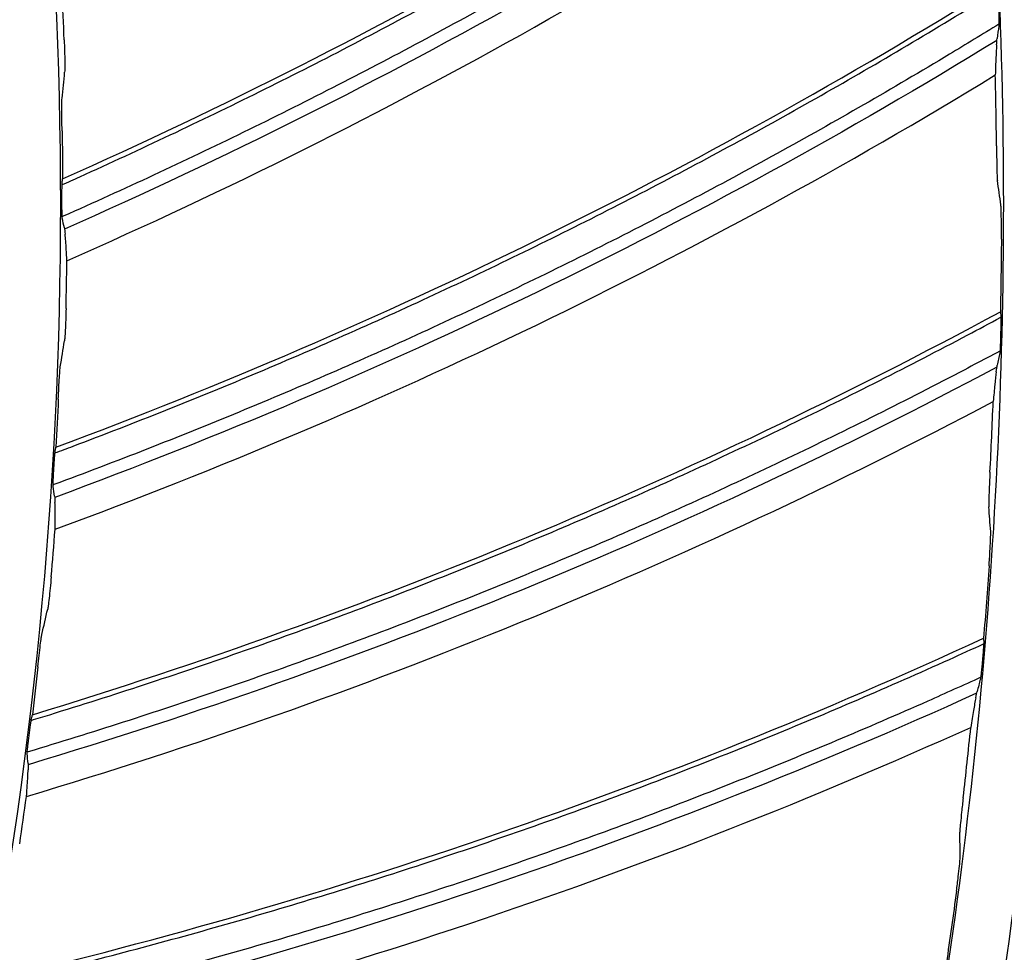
# Model space of a CAD drawing. Header units: centimetres. Extents: x 8435 to 34224, y 15581 to 23928.
# Tile 276 of 656: x 14726.59 to 14730.03, y 23625.37 to 23628.64. Entities that reach past the tile are written whole.
import ezdxf

# ---------------------------------------------------------------- set-up
doc = ezdxf.new("R2010")
doc.units = ezdxf.units.CM
doc.header["$LTSCALE"] = 0.2
doc.layers.add('1', color=7, linetype='Continuous', true_color=0xffffff)

# ---------------------------------------------------------------- blocks, each defined once
blk = doc.blocks.new('A$C992146fe')
at = {"layer": '1', "color": 0, "linetype": 'Continuous', "extrusion": (0, 0, -1)}
for radius in [59.1458, 58.1597, 57.6055, 57.6]:
    blk.add_circle((-566.6772, 326.3007), radius, dxfattribs=at)
at = {"layer": '1', "color": 0, "linetype": 'Continuous'}
for points, knots in [([(624.8573, 326.3007), (624.8573, 328.2226), (624.7623, 330.1384), (624.3833, 333.9576), (624.0984, 335.86), (622.9768, 341.462), (621.8732, 345.0871), (619.6853, 350.3608), (618.8617, 352.0999), (617.0533, 355.4751), (616.0725, 357.1061), (612.9067, 361.834), (610.5003, 364.7677), (606.4335, 368.8303), (605.0083, 370.1191), (602.0652, 372.5299), (600.5411, 373.658), (597.3891, 375.7616), (595.7612, 376.7371), (592.3997, 378.5328), (590.6562, 379.3567), (585.3571, 381.5471), (581.7278, 382.6437), (574.2793, 384.1242), (570.4232, 384.5029), (562.822, 384.4984), (559.0501, 384.1274), (553.4356, 383.011), (551.5637, 382.5418), (547.9118, 381.4322), (546.1239, 380.7911), (540.8718, 378.6143), (537.5122, 376.8234), (531.1266, 372.556), (528.1941, 370.1435), (524.1719, 366.1231), (522.8943, 364.7154), (520.4685, 361.7617), (519.3197, 360.2126), (516.1441, 355.4585), (514.3577, 352.1165), (512.1711, 346.846), (511.5226, 345.0378), (510.4094, 341.3701), (509.9473, 339.5226), (508.8363, 333.9403), (508.4597, 330.1659), (508.4561, 324.4231), (508.5503, 322.5006), (508.9228, 318.7122), (509.2008, 316.836), (509.938, 313.1191), (510.3972, 311.2784), (511.4995, 307.6329), (512.147, 305.8184), (514.341, 300.5153), (516.1291, 297.1709), (519.2875, 292.4341), (520.4203, 290.9021), (522.851, 287.9349), (524.1388, 286.5133), (528.1699, 282.4781), (531.0966, 280.0706), (535.8489, 276.8869), (537.5028, 275.8933), (540.8703, 274.0903), (542.5879, 273.2771), (547.8393, 271.0966), (551.4716, 269.9854), (559.0086, 268.4776), (562.7904, 268.1057), (568.4763, 268.0982), (570.3742, 268.1881), (574.1753, 268.5567), (576.0844, 268.8376), (581.6968, 269.9482), (585.3246, 271.0446), (590.597, 273.2182), (592.3315, 274.0345), (595.7176, 275.8386), (597.353, 276.8171), (602.0911, 279.9747), (605.0279, 282.3738), (609.0922, 286.4236), (610.3883, 287.8498), (612.8086, 290.7912), (613.9407, 292.3137), (616.0511, 295.461), (617.0294, 297.0857), (618.8303, 300.4388), (619.6562, 302.1755), (621.8643, 307.4828), (622.9735, 311.1247), (624.0986, 316.7412), (624.3836, 318.6457), (624.7623, 322.4634), (624.8573, 324.3787), (624.8573, 326.3007)], [0, 0, 0, 0, 0.015625, 0.015625, 0.03125, 0.03125, 0.0625, 0.0625, 0.078125, 0.078125, 0.09375, 0.09375, 0.125, 0.125, 0.140625, 0.140625, 0.15625, 0.15625, 0.171875, 0.171875, 0.1875, 0.1875, 0.21875, 0.21875, 0.25, 0.25, 0.28125, 0.28125, 0.296875, 0.296875, 0.3125, 0.3125, 0.34375, 0.34375, 0.375, 0.375, 0.390625, 0.390625, 0.40625, 0.40625, 0.4375, 0.4375, 0.453125, 0.453125, 0.46875, 0.46875, 0.5, 0.5, 0.515625, 0.515625, 0.53125, 0.53125, 0.546875, 0.546875, 0.5625, 0.5625, 0.59375, 0.59375, 0.609375, 0.609375, 0.625, 0.625, 0.65625, 0.65625, 0.671875, 0.671875, 0.6875, 0.6875, 0.71875, 0.71875, 0.75, 0.75, 0.765625, 0.765625, 0.78125, 0.78125, 0.8125, 0.8125, 0.828125, 0.828125, 0.84375, 0.84375, 0.875, 0.875, 0.890625, 0.890625, 0.90625, 0.90625, 0.921875, 0.921875, 0.9375, 0.9375, 0.96875, 0.96875, 0.984375, 0.984375, 1, 1, 1, 1]), ([(624.4573, 326.3007), (624.4573, 324.3919), (624.363, 322.4897), (623.9868, 318.6983), (623.7038, 316.8069), (622.5864, 311.2289), (621.4849, 307.6121), (619.292, 302.3413), (618.4717, 300.6165), (616.6832, 297.2866), (615.7116, 295.673), (613.6157, 292.5473), (612.4914, 291.0352), (610.0877, 288.1141), (608.8005, 286.6977), (604.7642, 282.6757), (601.8477, 280.2931), (597.1419, 277.1572), (595.5179, 276.1854), (592.1551, 274.3937), (590.4325, 273.5831), (585.1962, 271.4244), (581.5934, 270.3355), (576.0196, 269.2325), (574.1236, 268.9536), (570.3487, 268.5875), (568.4638, 268.4982), (562.8168, 268.5056), (559.0614, 268.8749), (551.5757, 270.3725), (547.9688, 271.4759), (542.7532, 273.6416), (541.0475, 274.4492), (537.7032, 276.2397), (536.0606, 277.2265), (531.3411, 280.3883), (528.4344, 282.7792), (524.431, 286.7868), (523.1521, 288.1986), (520.7381, 291.1454), (519.6131, 292.6668), (516.4762, 297.3712), (514.7006, 300.6926), (512.5216, 305.9592), (511.8786, 307.7612), (510.7839, 311.3815), (510.3279, 313.2096), (509.5957, 316.9011), (509.3195, 318.7644), (508.9497, 322.5267), (508.8561, 324.436), (508.8597, 330.1393), (509.2336, 333.8877), (510.3371, 339.4318), (510.796, 341.2666), (511.9015, 344.909), (512.5456, 346.7048), (514.7171, 351.9391), (516.4913, 355.2582), (519.645, 359.9795), (520.786, 361.5181), (523.1951, 364.4514), (524.4639, 365.8494), (528.4586, 369.8423), (531.3706, 372.2379), (537.7127, 376.4763), (541.0489, 378.2547), (546.265, 380.4166), (548.0407, 381.0533), (551.6674, 382.1552), (553.5265, 382.6213), (559.1024, 383.73), (562.8485, 384.0984), (570.3972, 384.1029), (574.2271, 383.7268), (581.6241, 382.2565), (585.2287, 381.1674), (590.4913, 378.9921), (592.2229, 378.1738), (595.5611, 376.3905), (597.1779, 375.4217), (600.3082, 373.3325), (601.8218, 372.2121), (604.7447, 369.818), (606.1601, 368.538), (610.199, 364.5033), (612.5888, 361.5899), (615.7329, 356.8943), (616.707, 355.2745), (618.5029, 351.9226), (619.3209, 350.1954), (621.4937, 344.958), (622.5897, 341.3578), (623.7037, 335.7943), (623.9866, 333.9049), (624.363, 330.112), (624.4573, 328.2094), (624.4573, 326.3007)], [0, 0, 0, 0, 0.015625, 0.015625, 0.03125, 0.03125, 0.0625, 0.0625, 0.078125, 0.078125, 0.09375, 0.09375, 0.109375, 0.109375, 0.125, 0.125, 0.15625, 0.15625, 0.171875, 0.171875, 0.1875, 0.1875, 0.21875, 0.21875, 0.234375, 0.234375, 0.25, 0.25, 0.28125, 0.28125, 0.3125, 0.3125, 0.328125, 0.328125, 0.34375, 0.34375, 0.375, 0.375, 0.390625, 0.390625, 0.40625, 0.40625, 0.4375, 0.4375, 0.453125, 0.453125, 0.46875, 0.46875, 0.484375, 0.484375, 0.5, 0.5, 0.53125, 0.53125, 0.546875, 0.546875, 0.5625, 0.5625, 0.59375, 0.59375, 0.609375, 0.609375, 0.625, 0.625, 0.65625, 0.65625, 0.6875, 0.6875, 0.703125, 0.703125, 0.71875, 0.71875, 0.75, 0.75, 0.78125, 0.78125, 0.8125, 0.8125, 0.828125, 0.828125, 0.84375, 0.84375, 0.859375, 0.859375, 0.875, 0.875, 0.90625, 0.90625, 0.921875, 0.921875, 0.9375, 0.9375, 0.96875, 0.96875, 0.984375, 0.984375, 1, 1, 1, 1]), ([(617.8573, 326.3007), (617.8573, 329.683), (617.5254, 333.0093), (616.55, 337.9168), (616.1448, 339.5391), (615.1701, 342.7557), (614.5981, 344.3543), (612.6707, 349.0047), (611.098, 351.9455), (608.3114, 356.1196), (607.3071, 357.4757), (605.1657, 360.0852), (604.0389, 361.327), (600.4959, 364.8693), (597.9183, 366.9888), (593.7207, 369.796), (592.2664, 370.6676), (589.3104, 372.2472), (587.8011, 372.9607), (584.7207, 374.2374), (583.1496, 374.8006), (579.9448, 375.7748), (578.3023, 376.1873), (573.3455, 377.1736), (570.0234, 377.4989), (565.015, 377.5015), (563.3412, 377.421), (559.9847, 377.092), (558.3123, 376.8437), (553.3874, 375.8643), (550.1958, 374.8981), (545.5467, 372.9761), (544.0122, 372.2514), (541.0455, 370.6663), (539.6108, 369.806), (535.4491, 367.0268), (532.8626, 364.9112), (528.0814, 360.135), (525.9577, 357.5434), (523.1758, 353.3854), (522.3151, 351.9527), (520.7295, 348.9919), (520.0026, 347.4572), (518.0737, 342.8037), (517.1051, 339.6123), (515.7944, 333.0531), (515.4585, 329.6601), (515.4561, 322.9774), (515.7789, 319.6567), (516.7588, 314.7071), (517.1703, 313.0608), (518.1427, 309.8512), (518.7049, 308.2788), (519.979, 305.1972), (520.6909, 303.688), (522.266, 300.7339), (523.1337, 299.2825), (525.9415, 295.0751), (528.0603, 292.4946), (531.5973, 288.9506), (532.8367, 287.8241), (535.4394, 285.6839), (536.799, 284.6747), (540.9749, 281.8813), (543.9143, 280.3068), (548.557, 278.3775), (550.1529, 277.8045), (553.3736, 276.8252), (554.997, 276.4182), (559.9056, 275.4382), (563.2291, 275.1041), (569.9809, 275.0972), (573.3225, 275.4269), (578.2298, 276.3978), (579.851, 276.8013), (583.064, 277.7715), (584.6633, 278.3418), (589.322, 280.2676), (592.2645, 281.8385), (597.8286, 285.5457), (600.4667, 287.7061), (605.1978, 292.4296), (607.3181, 295.0047), (610.125, 299.193), (610.9993, 300.6484), (612.5837, 303.6066), (613.299, 305.1163), (615.2182, 309.7357), (616.2002, 312.9457), (617.5253, 319.5706), (617.8573, 322.9183), (617.8573, 326.3007)], [0, 0, 0, 0, 0.03125, 0.03125, 0.046875, 0.046875, 0.0625, 0.0625, 0.09375, 0.09375, 0.109375, 0.109375, 0.125, 0.125, 0.15625, 0.15625, 0.171875, 0.171875, 0.1875, 0.1875, 0.203125, 0.203125, 0.21875, 0.21875, 0.25, 0.25, 0.265625, 0.265625, 0.28125, 0.28125, 0.3125, 0.3125, 0.328125, 0.328125, 0.34375, 0.34375, 0.375, 0.375, 0.40625, 0.40625, 0.421875, 0.421875, 0.4375, 0.4375, 0.46875, 0.46875, 0.5, 0.5, 0.53125, 0.53125, 0.546875, 0.546875, 0.5625, 0.5625, 0.578125, 0.578125, 0.59375, 0.59375, 0.625, 0.625, 0.640625, 0.640625, 0.65625, 0.65625, 0.6875, 0.6875, 0.703125, 0.703125, 0.71875, 0.71875, 0.75, 0.75, 0.78125, 0.78125, 0.796875, 0.796875, 0.8125, 0.8125, 0.84375, 0.84375, 0.875, 0.875, 0.90625, 0.90625, 0.921875, 0.921875, 0.9375, 0.9375, 0.96875, 0.96875, 1, 1, 1, 1]), ([(617.4573, 326.3007), (617.4573, 322.9444), (617.128, 319.6233), (615.8131, 313.0499), (614.8389, 309.8652), (612.9346, 305.2818), (612.2249, 303.7838), (610.6529, 300.8489), (609.7854, 299.4048), (607.0005, 295.2492), (604.8965, 292.6941), (600.2027, 288.0078), (597.5849, 285.864), (592.0646, 282.1859), (589.1449, 280.6272), (584.5227, 278.7165), (582.9358, 278.1506), (579.748, 277.1881), (578.1394, 276.7876), (573.2704, 275.8244), (569.9551, 275.4973), (563.2558, 275.5041), (559.9586, 275.8355), (555.0881, 276.8079), (553.4773, 277.2118), (550.2819, 278.1833), (548.6984, 278.7519), (544.092, 280.6662), (541.1756, 282.2284), (537.0322, 284.9999), (535.6832, 286.0013), (533.1009, 288.1247), (531.8713, 289.2424), (528.3617, 292.7588), (526.2596, 295.319), (523.4737, 299.4936), (522.6128, 300.9337), (521.05, 303.8647), (520.3437, 305.362), (519.0795, 308.4196), (518.5217, 309.9798), (517.557, 313.1642), (517.1486, 314.7977), (516.1764, 319.7086), (515.8561, 323.0035), (515.8585, 329.6337), (516.1918, 333.0005), (517.4921, 339.5081), (518.4533, 342.6748), (520.3671, 347.2918), (521.0883, 348.8147), (522.6614, 351.7522), (523.5155, 353.1737), (526.2758, 357.2994), (528.3826, 359.8705), (533.1268, 364.6097), (535.6927, 366.7085), (539.8222, 369.4661), (541.2457, 370.3197), (544.189, 371.8923), (545.7117, 372.6114), (550.3244, 374.5184), (553.4911, 375.4771), (558.3775, 376.4489), (560.0368, 376.6952), (563.367, 377.0216), (565.0278, 377.1015), (569.9973, 377.0989), (573.2933, 376.7762), (578.2113, 375.7975), (579.841, 375.3882), (583.0207, 374.4217), (584.5796, 373.8629), (587.636, 372.5961), (589.1335, 371.8882), (592.0663, 370.321), (593.5093, 369.4562), (597.674, 366.6709), (600.2315, 364.5681), (603.7469, 361.0533), (604.8648, 359.8212), (606.9895, 357.2322), (607.986, 355.8867), (610.7509, 351.7451), (612.3112, 348.8272), (614.2236, 344.2133), (614.7912, 342.627), (615.7581, 339.4357), (616.1602, 337.8261), (617.128, 332.9567), (617.4573, 329.6569), (617.4573, 326.3007)], [0, 0, 0, 0, 0.03125, 0.03125, 0.0625, 0.0625, 0.078125, 0.078125, 0.09375, 0.09375, 0.125, 0.125, 0.15625, 0.15625, 0.1875, 0.1875, 0.203125, 0.203125, 0.21875, 0.21875, 0.25, 0.25, 0.28125, 0.28125, 0.296875, 0.296875, 0.3125, 0.3125, 0.34375, 0.34375, 0.359375, 0.359375, 0.375, 0.375, 0.40625, 0.40625, 0.421875, 0.421875, 0.4375, 0.4375, 0.453125, 0.453125, 0.46875, 0.46875, 0.5, 0.5, 0.53125, 0.53125, 0.5625, 0.5625, 0.578125, 0.578125, 0.59375, 0.59375, 0.625, 0.625, 0.65625, 0.65625, 0.671875, 0.671875, 0.6875, 0.6875, 0.71875, 0.71875, 0.734375, 0.734375, 0.75, 0.75, 0.78125, 0.78125, 0.796875, 0.796875, 0.8125, 0.8125, 0.828125, 0.828125, 0.84375, 0.84375, 0.875, 0.875, 0.890625, 0.890625, 0.90625, 0.90625, 0.9375, 0.9375, 0.953125, 0.953125, 0.96875, 0.96875, 1, 1, 1, 1]), ([(610.8773, 326.3007), (610.8773, 323.3789), (610.5906, 320.5049), (609.747, 316.2625), (609.3965, 314.8598), (608.5531, 312.0783), (608.0588, 310.6988), (606.3942, 306.6848), (605.0348, 304.1432), (602.6223, 300.532), (601.7506, 299.3557), (599.9044, 297.1082), (598.9321, 296.038), (595.8733, 292.9818), (593.645, 291.1501), (590.0095, 288.7213), (588.7582, 287.9719), (586.2084, 286.6106), (584.9053, 285.9957), (582.2441, 284.8937), (580.8858, 284.4073), (578.1127, 283.5656), (576.6903, 283.2094), (572.4182, 282.3615), (569.5506, 282.0811), (563.7768, 282.0802), (560.8459, 282.3692), (555.1821, 283.498), (552.4248, 284.3332), (548.4024, 285.9984), (547.0765, 286.6252), (544.5202, 287.9926), (543.2832, 288.7356), (539.6912, 291.1363), (537.4485, 292.9726), (533.3245, 297.0973), (531.4967, 299.3294), (529.0942, 302.9234), (528.3503, 304.1626), (526.9792, 306.7258), (526.3532, 308.0501), (524.6922, 312.0625), (523.8562, 314.8185), (523.0079, 319.0734), (522.7922, 320.5194), (522.507, 323.416), (522.4372, 324.8608), (522.4374, 329.1854), (522.7168, 332.0551), (523.5672, 336.3393), (523.922, 337.7564), (524.7615, 340.5233), (525.2475, 341.8799), (526.3487, 344.5408), (526.9644, 345.8448), (528.3278, 348.3995), (529.0805, 349.6567), (531.5015, 353.2806), (533.3301, 355.5074), (537.4081, 359.5906), (539.6832, 361.4596), (544.4862, 364.6698), (547.0252, 366.0297), (551.0426, 367.6974), (552.423, 368.1927), (555.1985, 369.0354), (556.5988, 369.3856), (560.8358, 370.2303), (563.713, 370.519), (569.5506, 370.5223), (572.4222, 370.2379), (576.6615, 369.3982), (578.0631, 369.049), (580.843, 368.2087), (582.2233, 367.7157), (586.2382, 366.0547), (588.7786, 364.6987), (592.3864, 362.2939), (593.56, 361.4264), (595.813, 359.5801), (596.8852, 358.608), (599.9456, 355.5515), (601.7779, 353.3267), (604.2063, 349.7016), (604.9595, 348.4476), (606.3249, 345.8973), (606.9414, 344.5946), (608.046, 341.9357), (608.5336, 340.5792), (609.3774, 337.8114), (609.7347, 336.3935), (610.5907, 332.1096), (610.8773, 329.2224), (610.8773, 326.3007)], [0, 0, 0, 0, 0.03125, 0.03125, 0.046875, 0.046875, 0.0625, 0.0625, 0.09375, 0.09375, 0.109375, 0.109375, 0.125, 0.125, 0.15625, 0.15625, 0.171875, 0.171875, 0.1875, 0.1875, 0.203125, 0.203125, 0.21875, 0.21875, 0.25, 0.25, 0.28125, 0.28125, 0.3125, 0.3125, 0.328125, 0.328125, 0.34375, 0.34375, 0.375, 0.375, 0.40625, 0.40625, 0.421875, 0.421875, 0.4375, 0.4375, 0.46875, 0.46875, 0.484375, 0.484375, 0.5, 0.5, 0.53125, 0.53125, 0.546875, 0.546875, 0.5625, 0.5625, 0.578125, 0.578125, 0.59375, 0.59375, 0.625, 0.625, 0.65625, 0.65625, 0.6875, 0.6875, 0.703125, 0.703125, 0.71875, 0.71875, 0.75, 0.75, 0.78125, 0.78125, 0.796875, 0.796875, 0.8125, 0.8125, 0.84375, 0.84375, 0.859375, 0.859375, 0.875, 0.875, 0.90625, 0.90625, 0.921875, 0.921875, 0.9375, 0.9375, 0.953125, 0.953125, 0.96875, 0.96875, 1, 1, 1, 1]), ([(610.4573, 326.3007), (610.4573, 329.1944), (610.1734, 332.0395), (609.339, 336.238), (608.9923, 337.6258), (608.1585, 340.3773), (607.6692, 341.745), (606.0203, 345.7232), (604.6749, 348.239), (601.4965, 353.0001), (599.6464, 355.2545), (595.6052, 359.2949), (593.4001, 361.1081), (589.8092, 363.5095), (588.565, 364.2552), (586.0364, 365.6065), (584.7452, 366.2168), (582.11, 367.3091), (580.7659, 367.7909), (578.0244, 368.6242), (576.6192, 368.9771), (572.3789, 369.8209), (569.5371, 370.0991), (565.2523, 370.1014), (563.8204, 370.0325), (560.9491, 369.7511), (559.5184, 369.5387), (555.3053, 368.7008), (552.575, 367.8742), (548.5979, 366.23), (547.2851, 365.61), (544.7473, 364.2541), (543.52, 363.5181), (539.9595, 361.1405), (537.7471, 359.3309), (533.6567, 355.2447), (531.8402, 353.028), (529.4602, 349.4707), (528.7239, 348.2451), (527.3675, 345.7124), (526.7456, 344.3994), (525.0955, 340.4185), (524.2669, 337.6882), (523.1457, 332.0773), (522.8583, 329.1744), (522.8563, 323.4578), (523.1324, 320.617), (523.9707, 316.3827), (524.3228, 314.9743), (525.1545, 312.2288), (525.6355, 310.8835), (526.7255, 308.2472), (527.3345, 306.9562), (528.6819, 304.4291), (529.4242, 303.1875), (531.8262, 299.5881), (533.6386, 297.3807), (536.6646, 294.3488), (537.7248, 293.3852), (539.9513, 291.5543), (541.1144, 290.6909), (544.6868, 288.3013), (547.2014, 286.9544), (551.1731, 285.3039), (552.5384, 284.8137), (555.2934, 283.976), (556.6822, 283.6278), (560.8816, 282.7894), (563.7245, 282.5036), (569.5007, 282.4977), (572.3591, 282.7798), (576.5572, 283.6103), (577.9442, 283.9556), (580.6927, 284.7855), (582.0609, 285.2734), (586.0462, 286.9208), (588.5636, 288.2647), (593.3232, 291.436), (595.5803, 293.2844), (599.6273, 297.3249), (601.4414, 299.528), (603.8425, 303.1109), (604.5906, 304.356), (605.9459, 306.8865), (606.5578, 308.1781), (608.1997, 312.1299), (609.0397, 314.8758), (610.1733, 320.5435), (610.4573, 323.4069), (610.4573, 326.3007)], [0, 0, 0, 0, 0.03125, 0.03125, 0.046875, 0.046875, 0.0625, 0.0625, 0.09375, 0.09375, 0.125, 0.125, 0.15625, 0.15625, 0.171875, 0.171875, 0.1875, 0.1875, 0.203125, 0.203125, 0.21875, 0.21875, 0.25, 0.25, 0.265625, 0.265625, 0.28125, 0.28125, 0.3125, 0.3125, 0.328125, 0.328125, 0.34375, 0.34375, 0.375, 0.375, 0.40625, 0.40625, 0.421875, 0.421875, 0.4375, 0.4375, 0.46875, 0.46875, 0.5, 0.5, 0.53125, 0.53125, 0.546875, 0.546875, 0.5625, 0.5625, 0.578125, 0.578125, 0.59375, 0.59375, 0.625, 0.625, 0.640625, 0.640625, 0.65625, 0.65625, 0.6875, 0.6875, 0.703125, 0.703125, 0.71875, 0.71875, 0.75, 0.75, 0.78125, 0.78125, 0.796875, 0.796875, 0.8125, 0.8125, 0.84375, 0.84375, 0.875, 0.875, 0.90625, 0.90625, 0.921875, 0.921875, 0.9375, 0.9375, 0.96875, 0.96875, 1, 1, 1, 1]), ([(603.8573, 326.3007), (603.8573, 323.8432), (603.6161, 321.4108), (602.6533, 316.5975), (601.9398, 314.2652), (600.5454, 310.9089), (600.0257, 309.812), (598.8746, 307.6627), (598.2393, 306.6053), (596.1999, 303.5622), (594.6594, 301.6913), (591.2219, 298.2593), (589.3052, 296.6897), (585.2625, 293.9961), (583.1247, 292.8548), (579.7398, 291.4556), (578.5778, 291.0412), (576.2433, 290.3363), (575.0654, 290.0431), (571.5, 289.3377), (569.0721, 289.0982), (564.1665, 289.1032), (561.7518, 289.3459), (558.1854, 290.0579), (557.0059, 290.3537), (554.6658, 291.0652), (553.5063, 291.4815), (550.1331, 292.8833), (547.9975, 294.0273), (544.9633, 296.0568), (543.9755, 296.79), (542.0845, 298.3451), (541.184, 299.1635), (538.6142, 301.7384), (537.0747, 303.6133), (535.0347, 306.6703), (534.4043, 307.7248), (533.2598, 309.8712), (532.7426, 310.9676), (531.8169, 313.2066), (531.4084, 314.3491), (530.7019, 316.6811), (530.4029, 317.8772), (529.6909, 321.4734), (529.4564, 323.886), (529.4582, 328.7416), (529.7022, 331.2067), (530.6545, 335.9724), (531.3583, 338.2911), (532.7597, 341.6722), (533.2878, 342.7873), (534.4399, 344.9385), (535.0653, 345.9794), (537.0865, 349.0005), (538.6295, 350.8834), (542.1033, 354.3536), (543.9826, 355.8907), (547.0063, 357.91), (548.0487, 358.535), (550.2042, 359.6867), (551.3191, 360.2133), (554.697, 361.6097), (557.0158, 362.3117), (561.787, 363.2606), (564.2509, 363.5019), (569.1032, 363.4994), (571.5167, 363.2631), (575.1181, 362.5464), (576.3115, 362.2467), (578.64, 361.5389), (579.7815, 361.1297), (582.0196, 360.2021), (583.1162, 359.6837), (585.2639, 358.536), (586.3206, 357.9027), (589.3704, 355.8631), (591.2431, 354.3233), (594.6755, 350.8915), (596.2467, 348.977), (598.9463, 344.9331), (600.0889, 342.7966), (601.4893, 339.4177), (601.9049, 338.2563), (602.613, 335.9192), (602.9075, 334.7405), (603.6161, 331.1749), (603.8573, 328.7581), (603.8573, 326.3007)], [0, 0, 0, 0, 0.03125, 0.03125, 0.0625, 0.0625, 0.078125, 0.078125, 0.09375, 0.09375, 0.125, 0.125, 0.15625, 0.15625, 0.1875, 0.1875, 0.203125, 0.203125, 0.21875, 0.21875, 0.25, 0.25, 0.28125, 0.28125, 0.296875, 0.296875, 0.3125, 0.3125, 0.34375, 0.34375, 0.359375, 0.359375, 0.375, 0.375, 0.40625, 0.40625, 0.421875, 0.421875, 0.4375, 0.4375, 0.453125, 0.453125, 0.46875, 0.46875, 0.5, 0.5, 0.53125, 0.53125, 0.5625, 0.5625, 0.578125, 0.578125, 0.59375, 0.59375, 0.625, 0.625, 0.65625, 0.65625, 0.671875, 0.671875, 0.6875, 0.6875, 0.71875, 0.71875, 0.75, 0.75, 0.78125, 0.78125, 0.796875, 0.796875, 0.8125, 0.8125, 0.828125, 0.828125, 0.84375, 0.84375, 0.875, 0.875, 0.90625, 0.90625, 0.9375, 0.9375, 0.953125, 0.953125, 0.96875, 0.96875, 1, 1, 1, 1]), ([(603.4573, 326.3007), (603.4573, 328.732), (603.2188, 331.1223), (602.5177, 334.6498), (602.2264, 335.8158), (601.5259, 338.1276), (601.1147, 339.2767), (599.7294, 342.6191), (598.599, 344.7329), (595.9286, 348.733), (594.3741, 350.6272), (590.9788, 354.0219), (589.1261, 355.5453), (586.1091, 357.5629), (585.0638, 358.1894), (582.9393, 359.3247), (581.8544, 359.8375), (579.6404, 360.7552), (578.5111, 361.16), (576.2077, 361.8602), (575.0271, 362.1566), (571.4645, 362.8656), (569.0767, 363.0994), (564.277, 363.1019), (561.8392, 362.8631), (557.1196, 361.9245), (554.8256, 361.23), (551.4841, 359.8486), (550.3811, 359.3277), (548.2489, 358.1885), (547.2177, 357.5701), (544.2263, 355.5725), (542.3675, 354.0521), (538.9308, 350.6189), (537.4045, 348.7565), (535.405, 345.7678), (534.7863, 344.738), (533.6467, 342.6101), (533.1242, 341.5069), (531.7378, 338.1622), (531.0416, 335.8683), (530.0997, 331.1541), (529.8581, 328.7151), (529.8565, 323.9122), (530.0884, 321.5253), (530.7928, 317.9678), (531.0886, 316.7845), (531.7874, 314.4777), (532.1915, 313.3474), (533.1073, 311.1325), (533.6189, 310.0478), (534.7511, 307.9246), (535.3747, 306.8814), (537.3928, 303.8572), (538.9156, 302.0026), (541.458, 299.4553), (542.3488, 298.6456), (544.2194, 297.1074), (545.1966, 296.382), (548.1981, 294.3743), (550.3108, 293.2426), (553.6477, 291.8559), (554.7948, 291.444), (557.1096, 290.7402), (558.2764, 290.4476), (561.8047, 289.7432), (564.1932, 289.5032), (569.0463, 289.4982), (571.4479, 289.7352), (574.975, 290.433), (576.1403, 290.723), (578.4496, 291.4203), (579.5991, 291.8303), (582.9475, 293.2144), (585.0626, 294.3436), (589.0616, 297.008), (590.9579, 298.5609), (594.3581, 301.9557), (595.8823, 303.8067), (597.8997, 306.817), (598.5282, 307.8631), (599.6669, 309.9892), (600.181, 311.0744), (601.5605, 314.3947), (602.2662, 316.7017), (603.2187, 321.4636), (603.4573, 323.8693), (603.4573, 326.3007)], [0, 0, 0, 0, 0.03125, 0.03125, 0.046875, 0.046875, 0.0625, 0.0625, 0.09375, 0.09375, 0.125, 0.125, 0.15625, 0.15625, 0.171875, 0.171875, 0.1875, 0.1875, 0.203125, 0.203125, 0.21875, 0.21875, 0.25, 0.25, 0.28125, 0.28125, 0.3125, 0.3125, 0.328125, 0.328125, 0.34375, 0.34375, 0.375, 0.375, 0.40625, 0.40625, 0.421875, 0.421875, 0.4375, 0.4375, 0.46875, 0.46875, 0.5, 0.5, 0.53125, 0.53125, 0.546875, 0.546875, 0.5625, 0.5625, 0.578125, 0.578125, 0.59375, 0.59375, 0.625, 0.625, 0.640625, 0.640625, 0.65625, 0.65625, 0.6875, 0.6875, 0.703125, 0.703125, 0.71875, 0.71875, 0.75, 0.75, 0.78125, 0.78125, 0.796875, 0.796875, 0.8125, 0.8125, 0.84375, 0.84375, 0.875, 0.875, 0.90625, 0.90625, 0.921875, 0.921875, 0.9375, 0.9375, 0.96875, 0.96875, 1, 1, 1, 1]), ([(596.8573, 326.3007), (596.8573, 324.3056), (596.6615, 322.3309), (595.8799, 318.4234), (595.3007, 316.5299), (594.1686, 313.8052), (593.7467, 312.9147), (592.8122, 311.1698), (592.2964, 310.3114), (590.6408, 307.8409), (589.3902, 306.3221), (586.5995, 303.5359), (585.0435, 302.2616), (581.7615, 300.0749), (580.026, 299.1483), (577.278, 298.0125), (576.3347, 297.6761), (574.4395, 297.1038), (573.4832, 296.8657), (570.5888, 296.2931), (568.6177, 296.0986), (564.6353, 296.1027), (562.6748, 296.2998), (559.7796, 296.8778), (558.822, 297.1179), (556.9223, 297.6955), (555.981, 298.0335), (553.2425, 299.1715), (551.5088, 300.1002), (548.2244, 302.2971), (546.6729, 303.5731), (543.891, 306.3604), (542.6413, 307.8825), (540.4331, 311.1914), (539.5002, 312.944), (538.3729, 315.6706), (538.0413, 316.5981), (537.4677, 318.4912), (537.225, 319.4623), (536.647, 322.3818), (536.4566, 324.3404), (536.458, 328.2823), (536.6562, 330.2835), (537.4292, 334.1525), (538.0005, 336.0348), (539.1383, 338.7797), (539.567, 339.6849), (540.5023, 341.4314), (541.01, 342.2764), (542.6509, 344.729), (543.9036, 346.2576), (546.7237, 349.0748), (548.2493, 350.3227), (550.7041, 351.962), (551.5504, 352.4694), (553.3002, 353.4044), (554.2053, 353.8319), (556.9476, 354.9655), (558.83, 355.5355), (562.7035, 356.3058), (564.7037, 356.5017), (568.6429, 356.4996), (570.6023, 356.3078), (573.526, 355.726), (574.4948, 355.4827), (576.3852, 354.9081), (577.3119, 354.5758), (579.1288, 353.8228), (580.0191, 353.4019), (581.7627, 352.4702), (582.6205, 351.9561), (585.0964, 350.3003), (586.6167, 349.0502), (589.4033, 346.2642), (590.6788, 344.71), (592.8704, 341.427), (593.798, 339.6925), (594.9349, 336.9495), (595.2723, 336.0066), (595.8472, 334.1092), (596.0862, 333.1524), (596.6615, 330.2577), (596.8573, 328.2957), (596.8573, 326.3007)], [0, 0, 0, 0, 0.03125, 0.03125, 0.0625, 0.0625, 0.078125, 0.078125, 0.09375, 0.09375, 0.125, 0.125, 0.15625, 0.15625, 0.1875, 0.1875, 0.203125, 0.203125, 0.21875, 0.21875, 0.25, 0.25, 0.28125, 0.28125, 0.296875, 0.296875, 0.3125, 0.3125, 0.34375, 0.34375, 0.375, 0.375, 0.40625, 0.40625, 0.4375, 0.4375, 0.453125, 0.453125, 0.46875, 0.46875, 0.5, 0.5, 0.53125, 0.53125, 0.5625, 0.5625, 0.578125, 0.578125, 0.59375, 0.59375, 0.625, 0.625, 0.65625, 0.65625, 0.671875, 0.671875, 0.6875, 0.6875, 0.71875, 0.71875, 0.75, 0.75, 0.78125, 0.78125, 0.796875, 0.796875, 0.8125, 0.8125, 0.828125, 0.828125, 0.84375, 0.84375, 0.875, 0.875, 0.90625, 0.90625, 0.9375, 0.9375, 0.953125, 0.953125, 0.96875, 0.96875, 1, 1, 1, 1]), ([(596.8669, 326.4356), (596.9083, 326.4541), (596.9496, 326.4726), (597.2027, 326.5866), (597.4136, 326.684), (597.8335, 326.8825), (598.0425, 326.9837), (598.4587, 327.1899), (598.6658, 327.2949), (599.078, 327.5089), (599.2831, 327.6178), (599.6912, 327.8394), (599.8942, 327.9522), (600.298, 328.1814), (600.4988, 328.298), (600.8983, 328.5348), (601.0969, 328.655), (601.4917, 328.8993), (601.688, 329.0233), (602.0782, 329.275), (602.2721, 329.4026), (602.6574, 329.6617), (602.8488, 329.793), (603.1108, 329.9765), (603.1825, 330.027), (603.254, 330.0779)], [0, 0, 0, 0, 0.018461, 0.018461, 0.11304, 0.11304, 0.207619, 0.207619, 0.302198, 0.302198, 0.396777, 0.396777, 0.491356, 0.491356, 0.585936, 0.585936, 0.680515, 0.680515, 0.775094, 0.775094, 0.869673, 0.869673, 0.964253, 0.964253, 1, 1, 1, 1]), ([(603.2775, 329.8431), (603.1667, 329.7649), (603.0555, 329.6873), (602.7528, 329.4785), (602.5605, 329.3484), (602.1734, 329.0921), (601.9786, 328.9657), (601.5867, 328.7167), (601.3896, 328.594), (600.9931, 328.3524), (600.7937, 328.2334), (600.3928, 327.9992), (600.1912, 327.884), (599.7859, 327.6573), (599.5822, 327.5459), (599.1727, 327.3268), (598.9669, 327.2192), (598.5534, 327.0077), (598.3457, 326.904), (597.9283, 326.7003), (597.7186, 326.6003), (597.2975, 326.4044), (597.086, 326.3084), (596.8715, 326.2135), (596.8694, 326.2125), (596.8672, 326.2116)], [0, 0, 0, 0, 0.055144, 0.055144, 0.149535, 0.149535, 0.243926, 0.243926, 0.338317, 0.338317, 0.432707, 0.432707, 0.527098, 0.527098, 0.621489, 0.621489, 0.71588, 0.71588, 0.81027, 0.81027, 0.904661, 0.904661, 0.999052, 0.999052, 1, 1, 1, 1]), ([(596.8171, 324.5574), (596.8595, 324.5732), (596.9018, 324.5891), (597.1614, 324.6871), (597.3779, 324.7711), (597.8094, 324.9431), (598.0243, 325.0311), (598.4525, 325.2111), (598.6657, 325.303), (599.0904, 325.491), (599.3019, 325.5869), (599.7229, 325.7828), (599.9326, 325.8827), (600.3499, 326.0864), (600.5576, 326.1902), (600.9709, 326.4017), (601.1766, 326.5094), (601.5859, 326.7286), (601.7895, 326.8402), (602.1946, 327.0671), (602.396, 327.1825), (602.7967, 327.4171), (602.9959, 327.5362), (603.2687, 327.703), (603.3433, 327.749), (603.4178, 327.7952)], [0, 0, 0, 0, 0.018427, 0.018427, 0.113013, 0.113013, 0.207599, 0.207599, 0.302185, 0.302185, 0.396772, 0.396772, 0.491358, 0.491358, 0.585944, 0.585944, 0.68053, 0.68053, 0.775116, 0.775116, 0.869703, 0.869703, 0.964289, 0.964289, 1, 1, 1, 1]), ([(603.4243, 327.6598), (603.4248, 327.6455), (603.4253, 327.631), (603.426, 327.6039), (603.4263, 327.5909), (603.4265, 327.5701), (603.4266, 327.5616), (603.4264, 327.5515), (603.4262, 327.5485), (603.426, 327.5471)], [0, 0, 0, 0, 0.280199, 0.280199, 0.561991, 0.561991, 0.816614, 0.816614, 1, 1, 1, 1]), ([(603.4265, 327.5594), (603.3112, 327.4883), (603.1955, 327.4178), (602.8805, 327.2283), (602.6805, 327.1105), (602.2782, 326.8787), (602.076, 326.7647), (601.6694, 326.5405), (601.465, 326.4303), (601.0543, 326.2138), (600.8479, 326.1074), (600.4331, 325.8986), (600.2248, 325.7961), (599.8062, 325.5951), (599.5959, 325.4965), (599.1736, 325.3033), (598.9615, 325.2087), (598.5357, 325.0234), (598.3219, 324.9327), (597.8926, 324.7554), (597.6772, 324.6687), (597.2447, 324.4994), (597.0276, 324.4167), (596.8077, 324.3353), (596.8056, 324.3345), (596.8035, 324.3337)], [0, 0, 0, 0, 0.055098, 0.055098, 0.149498, 0.149498, 0.243897, 0.243897, 0.338297, 0.338297, 0.432696, 0.432696, 0.527096, 0.527096, 0.621495, 0.621495, 0.715894, 0.715894, 0.810294, 0.810294, 0.904693, 0.904693, 0.999092, 0.999092, 1, 1, 1, 1]), ([(596.8816, 327.4495), (596.8826, 327.4227), (596.8835, 327.3955), (596.8848, 327.3446), (596.8853, 327.3201), (596.8858, 327.2783), (596.8859, 327.2602), (596.8856, 327.2353), (596.8853, 327.2269), (596.8849, 327.2225)], [0, 0, 0, 0, 0.262996, 0.262996, 0.526258, 0.526258, 0.783768, 0.783768, 1, 1, 1, 1]), ([(603.4098, 327.4136), (603.4081, 327.3873), (603.4066, 327.3565), (603.4037, 327.2864), (603.4025, 327.246), (603.4012, 327.2033)], [0, 0, 0, 0, 0.497635, 0.497635, 1, 1, 1, 1]), ([(596.8668, 326.8131), (596.8663, 326.8401), (596.8659, 326.8676), (596.8653, 326.9191), (596.8652, 326.9437), (596.8651, 326.9856), (596.8652, 327.0037), (596.8657, 327.028), (596.8661, 327.036), (596.8665, 327.0403)], [0, 0, 0, 0, 0.265667, 0.265667, 0.531728, 0.531728, 0.789893, 0.789893, 1, 1, 1, 1]), ([(603.4094, 326.7079), (603.4097, 326.674), (603.4102, 326.6391), (603.4113, 326.5795), (603.4118, 326.5532), (603.4131, 326.5106), (603.4137, 326.493), (603.4149, 326.4736), (603.4153, 326.4681), (603.4158, 326.4651)], [0, 0, 0, 0, 0.317954, 0.317954, 0.592223, 0.592223, 0.845457, 0.845457, 1, 1, 1, 1]), ([(596.8659, 326.342), (596.8659, 326.3554), (596.866, 326.369), (596.8661, 326.3942), (596.8663, 326.4062), (596.8666, 326.4266), (596.8669, 326.4353), (596.8673, 326.4466), (596.8676, 326.4503), (596.8678, 326.4523)], [0, 0, 0, 0, 0.268476, 0.268476, 0.537338, 0.537338, 0.798499, 0.798499, 1, 1, 1, 1]), ([(596.8681, 326.2006), (596.8678, 326.2018), (596.8675, 326.2049), (596.8671, 326.2142), (596.8669, 326.2204), (596.8665, 326.2354), (596.8664, 326.2443), (596.8661, 326.2642), (596.866, 326.2755), (596.866, 326.2934), (596.866, 326.3001), (596.866, 326.3067)], [0, 0, 0, 0, 0.20959, 0.20959, 0.418744, 0.418744, 0.634462, 0.634462, 0.867978, 0.867978, 1, 1, 1, 1]), ([(603.4436, 326.053), (603.4439, 326.087), (603.4439, 326.1218), (603.4436, 326.1814), (603.4433, 326.2079), (603.4424, 326.2503), (603.4418, 326.2676), (603.4408, 326.2863), (603.4404, 326.2915), (603.44, 326.2944)], [0, 0, 0, 0, 0.319615, 0.319615, 0.597162, 0.597162, 0.850776, 0.850776, 1, 1, 1, 1]), ([(596.9005, 325.9029), (596.8992, 325.9307), (596.8978, 325.9575), (596.894, 326.0236), (596.8913, 326.0594), (596.8885, 326.0888)], [0, 0, 0, 0, 0.367293, 0.367293, 1, 1, 1, 1]), ([(596.8945, 325.5682), (596.8938, 325.5414), (596.893, 325.5142), (596.8912, 325.4633), (596.8902, 325.4389), (596.8881, 325.3972), (596.8871, 325.3791), (596.8852, 325.3542), (596.8844, 325.3459), (596.8837, 325.3415)], [0, 0, 0, 0, 0.262945, 0.262945, 0.526155, 0.526155, 0.783632, 0.783632, 1, 1, 1, 1]), ([(596.6504, 322.6857), (596.6937, 322.6989), (596.7369, 322.7121), (597.0021, 322.7938), (597.2234, 322.8642), (597.6647, 323.0091), (597.8847, 323.0835), (598.3232, 323.2365), (598.5418, 323.315), (598.9773, 323.4762), (599.1944, 323.5588), (599.6268, 323.7281), (599.8422, 323.8148), (600.2714, 323.9921), (600.4851, 324.0828), (600.9108, 324.2682), (601.1228, 324.3629), (601.545, 324.5563), (601.7551, 324.655), (602.1735, 324.8563), (602.3817, 324.9589), (602.7962, 325.1681), (603.0024, 325.2747), (603.285, 325.4242), (603.3623, 325.4654), (603.4395, 325.5069)], [0, 0, 0, 0, 0.018416, 0.018416, 0.113005, 0.113005, 0.207594, 0.207594, 0.302183, 0.302183, 0.396772, 0.396772, 0.491361, 0.491361, 0.58595, 0.58595, 0.68054, 0.68054, 0.775129, 0.775129, 0.869718, 0.869718, 0.964307, 0.964307, 1, 1, 1, 1]), ([(603.4389, 325.5235), (603.4391, 325.5216), (603.4393, 325.5176), (603.4395, 325.5066), (603.4396, 325.4995), (603.4396, 325.4828), (603.4396, 325.4728), (603.4393, 325.4502), (603.4391, 325.4372), (603.4388, 325.419), (603.4386, 325.4139), (603.4385, 325.4088)], [0, 0, 0, 0, 0.209737, 0.209737, 0.418307, 0.418307, 0.644807, 0.644807, 0.901299, 0.901299, 1, 1, 1, 1]), ([(603.4376, 325.3713), (603.4372, 325.357), (603.4368, 325.3425), (603.4359, 325.3155), (603.4353, 325.3025), (603.4343, 325.2817), (603.4338, 325.2732), (603.433, 325.2631), (603.4327, 325.2601), (603.4324, 325.2587)], [0, 0, 0, 0, 0.280126, 0.280126, 0.561841, 0.561841, 0.816441, 0.816441, 1, 1, 1, 1]), ([(603.4336, 325.271), (603.3141, 325.2072), (603.1943, 325.1441), (602.8681, 324.9745), (602.6611, 324.8694), (602.2453, 324.663), (602.0363, 324.5618), (601.6166, 324.3633), (601.4057, 324.2661), (600.9823, 324.0755), (600.7697, 323.9822), (600.3428, 323.7996), (600.1285, 323.7102), (599.6982, 323.5356), (599.4822, 323.4503), (599.0487, 323.2838), (598.8312, 323.2025), (598.3946, 323.044), (598.1756, 322.9668), (597.7361, 322.8165), (597.5157, 322.7434), (597.0735, 322.6012), (596.8517, 322.5322), (596.6272, 322.4646), (596.6251, 322.464), (596.623, 322.4633)], [0, 0, 0, 0, 0.055092, 0.055092, 0.149493, 0.149493, 0.243893, 0.243893, 0.338294, 0.338294, 0.432694, 0.432694, 0.527094, 0.527094, 0.621494, 0.621494, 0.715894, 0.715894, 0.810295, 0.810295, 0.904695, 0.904695, 0.999095, 0.999095, 1, 1, 1, 1]), ([(596.8403, 324.934), (596.8415, 324.961), (596.8428, 324.9885), (596.8455, 325.0399), (596.8468, 325.0645), (596.8494, 325.1063), (596.8506, 325.1243), (596.8526, 325.1485), (596.8534, 325.1566), (596.8541, 325.1608)], [0, 0, 0, 0, 0.265618, 0.265618, 0.531628, 0.531628, 0.789761, 0.789761, 1, 1, 1, 1]), ([(603.4079, 325.1265), (603.4046, 325.1004), (603.4012, 325.0698), (603.394, 325), (603.3902, 324.9598), (603.3863, 324.9173)], [0, 0, 0, 0, 0.497635, 0.497635, 1, 1, 1, 1]), ([(596.8103, 324.464), (596.8112, 324.4773), (596.812, 324.4909), (596.8138, 324.516), (596.8146, 324.528), (596.8163, 324.5483), (596.817, 324.557), (596.8182, 324.5683), (596.8187, 324.5719), (596.819, 324.5739)], [0, 0, 0, 0, 0.268449, 0.268449, 0.537286, 0.537286, 0.798428, 0.798428, 1, 1, 1, 1]), ([(596.8037, 324.3227), (596.8035, 324.324), (596.8034, 324.327), (596.8035, 324.3363), (596.8037, 324.3426), (596.8043, 324.3575), (596.8047, 324.3664), (596.8057, 324.3863), (596.8063, 324.3976), (596.8074, 324.4155), (596.8078, 324.4221), (596.8082, 324.4287)], [0, 0, 0, 0, 0.209604, 0.209604, 0.418772, 0.418772, 0.6345, 0.6345, 0.868019, 0.868019, 1, 1, 1, 1]), ([(603.3639, 324.4224), (603.3621, 324.3885), (603.3604, 324.3536), (603.3578, 324.2941), (603.3567, 324.2678), (603.3553, 324.2252), (603.3549, 324.2077), (603.3548, 324.1882), (603.3549, 324.1827), (603.3552, 324.1796)], [0, 0, 0, 0, 0.317989, 0.317989, 0.592201, 0.592201, 0.845411, 0.845411, 1, 1, 1, 1]), ([(596.8176, 324.0236), (596.818, 324.0514), (596.8183, 324.0783), (596.8185, 324.1445), (596.8181, 324.1804), (596.8171, 324.2099)], [0, 0, 0, 0, 0.367293, 0.367293, 1, 1, 1, 1]), ([(603.3575, 323.7667), (603.3598, 323.8006), (603.362, 323.8353), (603.3654, 323.8949), (603.3667, 323.9213), (603.3684, 323.9636), (603.3689, 323.9809), (603.3691, 323.9997), (603.369, 324.0049), (603.3688, 324.0079)], [0, 0, 0, 0, 0.319629, 0.319629, 0.597158, 0.597158, 0.850754, 0.850754, 1, 1, 1, 1]), ([(596.7907, 323.6899), (596.7884, 323.6632), (596.7859, 323.6361), (596.781, 323.5854), (596.7784, 323.5611), (596.7738, 323.5195), (596.7716, 323.5015), (596.7682, 323.4769), (596.7668, 323.4686), (596.7659, 323.4643)], [0, 0, 0, 0, 0.262961, 0.262961, 0.526187, 0.526187, 0.783677, 0.783677, 1, 1, 1, 1]), ([(596.6972, 323.0603), (596.7, 323.0872), (596.7031, 323.1145), (596.7089, 323.1656), (596.7118, 323.1901), (596.7169, 323.2317), (596.7193, 323.2496), (596.7228, 323.2736), (596.7241, 323.2816), (596.7251, 323.2858)], [0, 0, 0, 0, 0.265652, 0.265652, 0.531697, 0.531697, 0.789848, 0.789848, 1, 1, 1, 1]), ([(596.3674, 320.828), (596.4115, 320.8384), (596.4555, 320.849), (596.7254, 320.914), (596.9507, 320.9705), (597.4001, 321.0877), (597.6243, 321.1483), (598.0715, 321.2738), (598.2945, 321.3386), (598.7392, 321.4723), (598.961, 321.5413), (599.4031, 321.6834), (599.6235, 321.7565), (600.0628, 321.9068), (600.2818, 321.9841), (600.7182, 322.1426), (600.9357, 322.224), (601.369, 322.3907), (601.5849, 322.4761), (602.015, 322.651), (602.2292, 322.7405), (602.6559, 322.9236), (602.8683, 323.0171), (603.1598, 323.1488), (603.2396, 323.1852), (603.3193, 323.2218)], [0, 0, 0, 0, 0.018457, 0.018457, 0.113037, 0.113037, 0.207617, 0.207617, 0.302197, 0.302197, 0.396776, 0.396776, 0.491356, 0.491356, 0.585936, 0.585936, 0.680516, 0.680516, 0.775096, 0.775096, 0.869676, 0.869676, 0.964256, 0.964256, 1, 1, 1, 1]), ([(603.3198, 323.2385), (603.3199, 323.2365), (603.3198, 323.2325), (603.3194, 323.2216), (603.319, 323.2145), (603.318, 323.1978), (603.3173, 323.1878), (603.3157, 323.1653), (603.3147, 323.1523), (603.3132, 323.1342), (603.3127, 323.1291), (603.3123, 323.124)], [0, 0, 0, 0, 0.209727, 0.209727, 0.418286, 0.418286, 0.64478, 0.64478, 0.901275, 0.901275, 1, 1, 1, 1]), ([(603.309, 323.0867), (603.3078, 323.0724), (603.3065, 323.058), (603.3038, 323.031), (603.3025, 323.0181), (603.3002, 322.9974), (603.2991, 322.989), (603.2977, 322.979), (603.2972, 322.976), (603.2968, 322.9746)], [0, 0, 0, 0, 0.280151, 0.280151, 0.561892, 0.561892, 0.816502, 0.816502, 1, 1, 1, 1]), ([(603.2988, 322.9868), (603.1755, 322.9305), (603.0518, 322.8749), (602.7156, 322.7259), (602.5025, 322.6338), (602.0746, 322.4537), (601.8598, 322.3657), (601.4285, 322.1937), (601.212, 322.1097), (600.7776, 321.9458), (600.5596, 321.8659), (600.1221, 321.7102), (599.9027, 321.6344), (599.4624, 321.4868), (599.2415, 321.4151), (598.7985, 321.2758), (598.5763, 321.2082), (598.1308, 321.0772), (597.9074, 321.0138), (597.4594, 320.8911), (597.2349, 320.8318), (596.7847, 320.7174), (596.559, 320.6623), (596.3307, 320.6088), (596.3284, 320.6083), (596.3261, 320.6077)], [0, 0, 0, 0, 0.055139, 0.055139, 0.149531, 0.149531, 0.243922, 0.243922, 0.338314, 0.338314, 0.432705, 0.432705, 0.527096, 0.527096, 0.621488, 0.621488, 0.715879, 0.715879, 0.81027, 0.81027, 0.904661, 0.904661, 0.999053, 0.999053, 1, 1, 1, 1]), ([(603.2641, 322.8442), (603.2592, 322.8183), (603.2539, 322.788), (603.2424, 322.7187), (603.2361, 322.6788), (603.2295, 322.6366)], [0, 0, 0, 0, 0.497635, 0.497635, 1, 1, 1, 1]), ([(596.6379, 322.593), (596.6395, 322.6062), (596.6412, 322.6197), (596.6445, 322.6447), (596.6462, 322.6566), (596.6491, 322.6768), (596.6504, 322.6854), (596.6522, 322.6966), (596.6529, 322.7002), (596.6534, 322.7021)], [0, 0, 0, 0, 0.26849, 0.26849, 0.537368, 0.537368, 0.798533, 0.798533, 1, 1, 1, 1]), ([(596.6224, 322.4524), (596.6223, 322.4536), (596.6224, 322.4567), (596.6231, 322.4659), (596.6237, 322.4722), (596.6252, 322.4871), (596.6262, 322.4959), (596.6284, 322.5157), (596.6297, 322.5269), (596.6319, 322.5447), (596.6327, 322.5513), (596.6335, 322.5579)], [0, 0, 0, 0, 0.209574, 0.209574, 0.418712, 0.418712, 0.63442, 0.63442, 0.867938, 0.867938, 1, 1, 1, 1]), ([(603.1624, 319.0923), (603.3667, 319.1615), (603.5704, 319.2326), (603.9919, 319.3838), (604.2097, 319.4642), (604.6436, 319.6291), (604.8597, 319.7136), (605.2904, 319.8866), (605.505, 319.9751), (605.9323, 320.1562), (606.1452, 320.2487), (606.569, 320.4376), (606.7801, 320.5341), (607.2004, 320.731), (607.4096, 320.8313), (607.8261, 321.036), (608.0334, 321.1402), (608.446, 321.3526), (608.6513, 321.4607), (609.0598, 321.6807), (609.263, 321.7926), (609.6674, 322.0202), (609.8685, 322.1359), (610.1365, 322.2934), (610.2044, 322.3336), (610.2721, 322.374)], [0, 0, 0, 0, 0.082473, 0.082473, 0.171209, 0.171209, 0.259945, 0.259945, 0.34868, 0.34868, 0.437416, 0.437416, 0.526151, 0.526151, 0.614887, 0.614887, 0.703622, 0.703622, 0.792358, 0.792358, 0.881093, 0.881093, 0.969829, 0.969829, 1, 1, 1, 1]), ([(596.6176, 322.1529), (596.6198, 322.1806), (596.6218, 322.2074), (596.6261, 322.2735), (596.6279, 322.3094), (596.6288, 322.3389)], [0, 0, 0, 0, 0.367291, 0.367291, 1, 1, 1, 1]), ([(610.2487, 322.122), (610.1357, 322.0552), (610.0224, 321.989), (609.7077, 321.8075), (609.5057, 321.6934), (609.0996, 321.4691), (608.8954, 321.3588), (608.4852, 321.142), (608.279, 321.0355), (607.8648, 320.8263), (607.6567, 320.7237), (607.2386, 320.5222), (607.0286, 320.4235), (606.6069, 320.2298), (606.3951, 320.1349), (605.9698, 319.9491), (605.7563, 319.8582), (605.3276, 319.6803), (605.1124, 319.5934), (604.6805, 319.4235), (604.4637, 319.3406), (604.0286, 319.1788), (603.8103, 319.1), (603.4332, 318.9678), (603.2748, 318.9134), (603.1159, 318.8601)], [0, 0, 0, 0, 0.050125, 0.050125, 0.138719, 0.138719, 0.227313, 0.227313, 0.315907, 0.315907, 0.404501, 0.404501, 0.493094, 0.493094, 0.581688, 0.581688, 0.670282, 0.670282, 0.758876, 0.758876, 0.84747, 0.84747, 0.936064, 0.936064, 1, 1, 1, 1]), ([(603.1763, 322.144), (603.1724, 322.1103), (603.1685, 322.0757), (603.1622, 322.0164), (603.1595, 321.9902), (603.1554, 321.9478), (603.1539, 321.9303), (603.1526, 321.9109), (603.1524, 321.9054), (603.1524, 321.9023)], [0, 0, 0, 0, 0.317951, 0.317951, 0.592218, 0.592218, 0.84546, 0.84546, 1, 1, 1, 1]), ([(603.1289, 321.49), (603.1334, 321.5236), (603.1378, 321.5582), (603.1448, 321.6174), (603.1478, 321.6437), (603.1522, 321.6859), (603.1538, 321.7031), (603.1551, 321.7218), (603.1553, 321.727), (603.1553, 321.73)], [0, 0, 0, 0, 0.319589, 0.319589, 0.597179, 0.597179, 0.850807, 0.850807, 1, 1, 1, 1])]:
    blk.add_open_spline(points, degree=3, knots=knots, dxfattribs=at)
for points in [[(596.8707, 326.4759), (599.1167, 327.4789), (601.2429, 328.6901), (603.2461, 330.1154)], [(603.2703, 329.7285), (601.2682, 328.3211), (599.1247, 327.1141), (596.8841, 326.125)], [(596.9005, 325.9029), (599.1388, 326.8887), (601.2712, 328.0858), (603.2743, 329.4862)], [(596.8234, 324.5973), (599.1272, 325.4586), (601.3245, 326.5353), (603.4122, 327.8332)], [(596.8816, 327.4495), (596.8773, 327.561), (596.8724, 327.6725), (596.8669, 327.784)], [(603.426, 327.5471), (603.422, 327.5175), (603.4179, 327.4879), (603.4138, 327.4583)], [(603.4123, 327.4454), (601.3267, 326.1654), (599.1125, 325.0941), (596.815, 324.2463)], [(603.4098, 327.4136), (603.411, 327.4326), (603.4123, 327.4476), (603.4138, 327.4583)], [(596.8176, 324.0236), (599.1126, 324.8682), (601.3151, 325.9304), (603.4012, 327.2033)], [(596.8665, 327.0403), (596.8728, 327.1011), (596.8789, 327.1618), (596.8849, 327.2225)], [(603.4094, 326.7079), (603.4078, 326.8731), (603.405, 327.0382), (603.4012, 327.2033)], [(596.8668, 326.8131), (596.8687, 326.7007), (596.87, 326.5883), (596.8707, 326.4759)], [(596.8678, 326.4523), (596.8688, 326.4602), (596.8698, 326.468), (596.8707, 326.4759)], [(603.44, 326.2944), (603.432, 326.3514), (603.424, 326.4082), (603.4158, 326.4651)], [(596.866, 326.3067), (596.866, 326.3185), (596.866, 326.3303), (596.8659, 326.342)], [(596.8826, 326.1332), (596.8778, 326.1557), (596.8729, 326.1782), (596.8681, 326.2006)], [(596.8826, 326.1332), (596.8846, 326.1237), (596.8866, 326.1089), (596.8885, 326.0888)], [(603.4436, 326.053), (603.4423, 325.8837), (603.4399, 325.7144), (603.4363, 325.5451)], [(596.8945, 325.5682), (596.8971, 325.6798), (596.8991, 325.7914), (596.9005, 325.9029)], [(596.6593, 322.7252), (599.0121, 323.4416), (601.2719, 324.3796), (603.4363, 325.5451)], [(603.4363, 325.5451), (603.4371, 325.5379), (603.438, 325.5307), (603.4389, 325.5235)], [(603.4385, 325.4088), (603.4382, 325.3963), (603.4379, 325.3838), (603.4376, 325.3713)], [(596.8541, 325.1608), (596.8642, 325.2211), (596.874, 325.2813), (596.8837, 325.3415)], [(603.4324, 325.2587), (603.4265, 325.2295), (603.4206, 325.2002), (603.4147, 325.1709)], [(603.4123, 325.1582), (601.2512, 324.0103), (598.9747, 323.0787), (596.6289, 322.3754)], [(603.4079, 325.1265), (603.4103, 325.1455), (603.4125, 325.1603), (603.4147, 325.1709)], [(596.8403, 324.934), (596.8353, 324.8218), (596.8297, 324.7095), (596.8234, 324.5973)], [(596.6176, 322.1529), (598.9608, 322.8533), (601.2251, 323.7765), (603.3863, 324.9173)], [(603.3639, 324.4224), (603.3725, 324.5873), (603.3799, 324.7523), (603.3863, 324.9173)], [(596.819, 324.5739), (596.8205, 324.5817), (596.822, 324.5895), (596.8234, 324.5973)], [(596.8082, 324.4287), (596.8089, 324.4405), (596.8096, 324.4522), (596.8103, 324.464)], [(596.814, 324.2546), (596.8106, 324.2773), (596.8071, 324.3), (596.8037, 324.3227)], [(596.814, 324.2546), (596.8154, 324.2449), (596.8165, 324.23), (596.8171, 324.2099)], [(603.3688, 324.0079), (603.3644, 324.0652), (603.3599, 324.1224), (603.3552, 324.1796)], [(596.7907, 323.6899), (596.8003, 323.8011), (596.8092, 323.9123), (596.8176, 324.0236)], [(603.3575, 323.7667), (603.3457, 323.5978), (603.3327, 323.4289), (603.3185, 323.2602)], [(596.7251, 323.2858), (596.7389, 323.3453), (596.7525, 323.4048), (596.7659, 323.4643)], [(596.3786, 320.8669), (598.7717, 321.4357), (601.0857, 322.2313), (603.3185, 323.2602)], [(603.3185, 323.2602), (603.319, 323.253), (603.3194, 323.2457), (603.3198, 323.2385)], [(596.6972, 323.0603), (596.6851, 322.9485), (596.6725, 322.8368), (596.6593, 322.7252)], [(603.3123, 323.124), (603.3112, 323.1115), (603.3101, 323.0991), (603.309, 323.0867)], [(603.2968, 322.9746), (603.2891, 322.9458), (603.2814, 322.9169), (603.2737, 322.8881)], [(603.2705, 322.8755), (601.042, 321.864), (598.7118, 321.0757), (596.3266, 320.5196)], [(603.2641, 322.8442), (603.2677, 322.8629), (603.2709, 322.8776), (603.2737, 322.8881)], [(596.6534, 322.7021), (596.6554, 322.7098), (596.6573, 322.7175), (596.6593, 322.7252)], [(596.3015, 320.2983), (598.6839, 320.8516), (601.0014, 321.6323), (603.2295, 322.6366)], [(596.6335, 322.5579), (596.635, 322.5696), (596.6364, 322.5813), (596.6379, 322.593)], [(603.1763, 322.144), (603.1951, 322.3081), (603.2129, 322.4723), (603.2295, 322.6366)], [(596.6284, 322.3837), (596.6265, 322.4066), (596.6245, 322.4295), (596.6224, 322.4524)], [(596.6284, 322.3837), (596.6293, 322.374), (596.6294, 322.359), (596.6288, 322.3389)], [(603.1747, 319.1336), (605.6498, 319.9745), (608.0286, 321.0754), (610.2718, 322.4148)], [(596.57, 321.8215), (596.5864, 321.9319), (596.6023, 322.0424), (596.6176, 322.1529)], [(610.2189, 322.0005), (607.9722, 320.6798), (605.5873, 319.5922), (603.1148, 318.7652)], [(603.1553, 321.73), (603.1545, 321.7874), (603.1535, 321.8449), (603.1524, 321.9023)], [(603.0874, 318.549), (605.5583, 319.3715), (607.9292, 320.4461), (610.1766, 321.7579)], [(603.1289, 321.49), (603.1066, 321.3221), (603.0831, 321.1544), (603.0584, 320.9868)]]:
    blk.add_open_spline(points, degree=3, dxfattribs=at)

msp = doc.modelspace()

# ---------------------------------------------------------------- block references
at = {"xscale": 0.5, "yscale": 0.5, "zscale": 0.5}
msp.add_blockref('A$C992146fe', (14428.3007, 23464.8437), dxfattribs=at)

doc.saveas('drawing.dxf')
